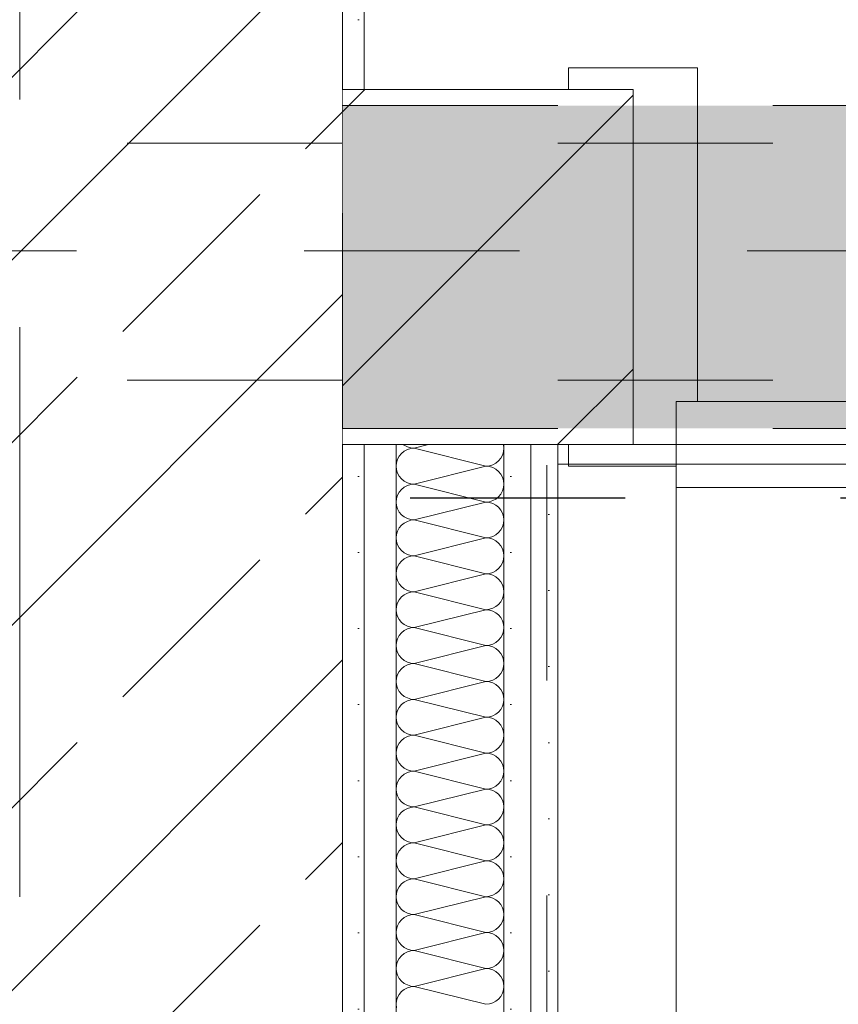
# Model space of a CAD drawing. Header units: metres. Extents: x -3.6 to 90.7, y -11.1 to 18.
# Tile 379 of 656: x 40.13 to 40.51, y 5.5 to 5.957. Entities that reach past the tile are written whole.
import ezdxf

# ---------------------------------------------------------------- set-up
doc = ezdxf.new("R2010")
doc.units = ezdxf.units.M
doc.header["$MEASUREMENT"] = 0
for name, pattern in [('Achse', [0.2, 0.1, -0.05, 0, -0.05]), ('Punktlinie eng', [0.0375, 0.0125, -0.025]), ('Strichlinie doppelt', [0.546806, 0.264583, -0.105833, 0.070556, -0.105833]), ('Strichlinie eng', [0.115, 0.075, -0.04]), ('Untersicht', [0.1, 0.075, -0.025]), ('Wipeout_Contour', [1, 0, -1])]:
    doc.linetypes.add(name, pattern=pattern)
for name, color, linetype in [('152 - Bemaßung_ Beschriftung.Ausbau', 7, 'Continuous'), ('301 - Elemente.Linie', 7, 'Continuous'), ('451 - Universal.Achsen Raster', 7, 'Continuous'), ('605 - Struktur.Wand Innen', 7, 'Continuous'), ('607 - Struktur.Stütze', 7, 'Continuous'), ('608 - Struktur.Träger', 7, 'Continuous'), ('650 - Abdeckung.Fußboden Aufbau', 7, 'Continuous'), ('Neubau_152 - Bemaßung_ Beschriftung.Ausbau', 7, 'Continuous'), ('Neubau_606 - Struktur.Wand Innen Ausbau', 7, 'Continuous'), ('Neubau_615 - Struktur.Sturz', 7, 'Continuous'), ('Neubau_650 - Abdeckung.Fußboden Aufbau', 7, 'Continuous'), ('Neubau_653 - Abdeckung.TB Verkofferung', 7, 'Continuous')]:
    doc.layers.add(name, color=color, linetype=linetype)
doc.styles.add('ERSTELLTER_STIL_2', font='txt')
doc.dimstyles.new('ERSTELLTER_STIL__3', dxfattribs={"dimtxt": 0.1, "dimasz": 0.0532, "dimexe": 0.18, "dimexo": 0.0625, "dimgap": 0, "dimtad": 1, "dimtih": 1, "dimtoh": 1, "dimzin": 0, "dimdsep": 46, "dimtxsty": 'ERSTELLTER_STIL_2', "dimblk": 'ARROWHEAD_2', "dimblk1": 'ARROWHEAD_2', "dimblk2": 'ARROWHEAD_2', "dimcen": 0.09, "dimse1": 1, "dimse2": 1, "dimclrd": 7, "dimclre": 7, "dimclrt": 7, "dimazin": 0, "dimtfac": 1, "dimtdec": 4, "dimtmove": 0, "dimatfit": 3, "dimfxl": 1, "dimtolj": 1, "dimtzin": 0, "dimarcsym": 0})
doc.dimstyles.new('ERSTELLTER_STIL__5', dxfattribs={"dimtxt": 0.18, "dimasz": 0.03648, "dimexe": 0.18, "dimexo": 0.0625, "dimgap": 0, "dimtad": 0, "dimtih": 1, "dimtoh": 1, "dimdec": 4, "dimzin": 0, "dimdsep": 46, "dimcen": 0.09, "dimadec": 0, "dimazin": 0, "dimtfac": 1, "dimtdec": 4, "dimtmove": 0, "dimatfit": 3, "dimldrblk": 'ARROWHEAD_11', "dimfxl": 1, "dimtolj": 1, "dimtzin": 0, "dimarcsym": 0})
doc.dimstyles.new('ERSTELLTER_STIL__6', dxfattribs={"dimtxt": 0.18, "dimasz": 0.02736, "dimexe": 0.18, "dimexo": 0.0625, "dimgap": 0, "dimtad": 0, "dimtih": 1, "dimtoh": 1, "dimdec": 4, "dimzin": 0, "dimdsep": 46, "dimcen": 0.09, "dimadec": 0, "dimazin": 0, "dimtfac": 1, "dimtdec": 4, "dimtmove": 0, "dimatfit": 3, "dimldrblk": 'ARROWHEAD_11', "dimfxl": 1, "dimtolj": 1, "dimtzin": 0, "dimarcsym": 0})
doc.dimstyles.new('ERSTELLTER_STIL__9', dxfattribs={"dimtxt": 0.1, "dimasz": 0.0532, "dimexe": 0.18, "dimexo": 0.0625, "dimgap": 0, "dimtad": 1, "dimtih": 1, "dimtoh": 1, "dimzin": 0, "dimdsep": 46, "dimtxsty": 'ERSTELLTER_STIL_2', "dimblk": 'ARROWHEAD_2', "dimblk1": 'ARROWHEAD_2', "dimblk2": 'ARROWHEAD_2', "dimcen": 0.09, "dimse1": 1, "dimse2": 1, "dimclrd": 7, "dimclre": 7, "dimclrt": 7, "dimazin": 0, "dimtfac": 1, "dimtdec": 4, "dimtmove": 2, "dimatfit": 3, "dimfxl": 1, "dimtolj": 1, "dimtzin": 0, "dimarcsym": 0})
pattern_1 = [(45, (0, 0), (-0.01767767, 0.01767767), [0, -0.025])]

# ---------------------------------------------------------------- blocks, each defined once
blk = doc.blocks.new('*X7')
at = {"layer": 'Neubau_606 - Struktur.Wand Innen Ausbau', "color": 7, "linetype": 'Continuous', "lineweight": 5}
for p, q in [((40.30834, 5.76), (40.30868, 5.75973)), ((40.30868, 5.75973), (40.31012, 5.75896)), ((40.31012, 5.75896), (40.31168, 5.75848)), ((40.32002, 5.76), (40.31331, 5.75832)), ((40.35481, 5.75995), (40.3548, 5.76)), ((40.35497, 5.75832), (40.35481, 5.75995)), ((40.30638, 5.75462), (40.30561, 5.75318)), ((40.30741, 5.75588), (40.30638, 5.75462)), ((40.30868, 5.75692), (40.30741, 5.75588)), ((40.31012, 5.75769), (40.30868, 5.75692)), ((40.31168, 5.75816), (40.31012, 5.75769)), ((40.31168, 5.75848), (40.31331, 5.75832)), ((40.31331, 5.75832), (40.31168, 5.75816)), ((40.34664, 5.74999), (40.31331, 5.75832)), ((40.35357, 5.75369), (40.35434, 5.75513)), ((40.35434, 5.75513), (40.35481, 5.7567)), ((40.35481, 5.7567), (40.35497, 5.75832)), ((40.30513, 5.75161), (40.30497, 5.74999)), ((40.30497, 5.74999), (40.30513, 5.74836)), ((40.30561, 5.75318), (40.30513, 5.75161)), ((40.34664, 5.74999), (40.31331, 5.74165)), ((40.34664, 5.74999), (40.34827, 5.75015)), ((40.34827, 5.74983), (40.34664, 5.74999)), ((40.34827, 5.75015), (40.34983, 5.75062)), ((40.34983, 5.74935), (40.34827, 5.74983)), ((40.34983, 5.75062), (40.35127, 5.75139)), ((40.35127, 5.75139), (40.35253, 5.75243)), ((40.35253, 5.75243), (40.35357, 5.75369)), ((40.30513, 5.74836), (40.30561, 5.7468)), ((40.30561, 5.7468), (40.30638, 5.74536)), ((40.30638, 5.74536), (40.30741, 5.7441)), ((40.35127, 5.74858), (40.34983, 5.74935)), ((40.35253, 5.74755), (40.35127, 5.74858)), ((40.35357, 5.74628), (40.35253, 5.74755)), ((40.35434, 5.74484), (40.35357, 5.74628)), ((40.30741, 5.7441), (40.30868, 5.74306)), ((40.30868, 5.74306), (40.31012, 5.74229)), ((40.31012, 5.74102), (40.30868, 5.74025)), ((40.31012, 5.74229), (40.31168, 5.74181)), ((40.31168, 5.74149), (40.31012, 5.74102)), ((40.31168, 5.74181), (40.31331, 5.74165)), ((40.31331, 5.74165), (40.31168, 5.74149)), ((40.34664, 5.73332), (40.31331, 5.74165)), ((40.35481, 5.74328), (40.35434, 5.74484)), ((40.35497, 5.74165), (40.35481, 5.74328)), ((40.35481, 5.74003), (40.35497, 5.74165)), ((40.30561, 5.73651), (40.30513, 5.73495)), ((40.30638, 5.73795), (40.30561, 5.73651)), ((40.30741, 5.73921), (40.30638, 5.73795)), ((40.30868, 5.74025), (40.30741, 5.73921)), ((40.35253, 5.73576), (40.35357, 5.73702)), ((40.35357, 5.73702), (40.35434, 5.73847)), ((40.35434, 5.73847), (40.35481, 5.74003)), ((40.30513, 5.73495), (40.30497, 5.73332)), ((40.30497, 5.73332), (40.30513, 5.7317)), ((40.30513, 5.7317), (40.30561, 5.73013)), ((40.34664, 5.73332), (40.31331, 5.72499)), ((40.34664, 5.73332), (40.34827, 5.73348)), ((40.34827, 5.73316), (40.34664, 5.73332)), ((40.34827, 5.73348), (40.34983, 5.73396)), ((40.34983, 5.73269), (40.34827, 5.73316)), ((40.34983, 5.73396), (40.35127, 5.73473)), ((40.35127, 5.73192), (40.34983, 5.73269)), ((40.35127, 5.73473), (40.35253, 5.73576)), ((40.35253, 5.73088), (40.35127, 5.73192)), ((40.30561, 5.73013), (40.30638, 5.72869)), ((40.30638, 5.72869), (40.30741, 5.72743)), ((40.30741, 5.72743), (40.30868, 5.72639)), ((40.35357, 5.72962), (40.35253, 5.73088)), ((40.35434, 5.72818), (40.35357, 5.72962)), ((40.35481, 5.72661), (40.35434, 5.72818)), ((40.30741, 5.72255), (40.30638, 5.72128)), ((40.30868, 5.72358), (40.30741, 5.72255)), ((40.30868, 5.72639), (40.31012, 5.72562)), ((40.31012, 5.72435), (40.30868, 5.72358)), ((40.31012, 5.72562), (40.31168, 5.72515)), ((40.31168, 5.72483), (40.31012, 5.72435)), ((40.31168, 5.72515), (40.31331, 5.72499)), ((40.31331, 5.72499), (40.31168, 5.72483)), ((40.34664, 5.71665), (40.31331, 5.72499)), ((40.35434, 5.7218), (40.35481, 5.72336)), ((40.35497, 5.72499), (40.35481, 5.72661)), ((40.35481, 5.72336), (40.35497, 5.72499)), ((40.30513, 5.71828), (40.30497, 5.71665)), ((40.30561, 5.71984), (40.30513, 5.71828)), ((40.30638, 5.72128), (40.30561, 5.71984)), ((40.34983, 5.71729), (40.35127, 5.71806)), ((40.35127, 5.71806), (40.35253, 5.7191)), ((40.35253, 5.7191), (40.35357, 5.72036)), ((40.35357, 5.72036), (40.35434, 5.7218)), ((40.30497, 5.71665), (40.30513, 5.71503)), ((40.30513, 5.71503), (40.30561, 5.71347)), ((40.30561, 5.71347), (40.30638, 5.71202)), ((40.34664, 5.71665), (40.31331, 5.70832)), ((40.34664, 5.71665), (40.34827, 5.71681)), ((40.34827, 5.71649), (40.34664, 5.71665)), ((40.34827, 5.71681), (40.34983, 5.71729)), ((40.34983, 5.71602), (40.34827, 5.71649)), ((40.35127, 5.71525), (40.34983, 5.71602)), ((40.35253, 5.71421), (40.35127, 5.71525)), ((40.35357, 5.71295), (40.35253, 5.71421)), ((40.30638, 5.71202), (40.30741, 5.71076)), ((40.30741, 5.71076), (40.30868, 5.70973)), ((40.30868, 5.70973), (40.31012, 5.70896)), ((40.31012, 5.70896), (40.31168, 5.70848)), ((40.35434, 5.71151), (40.35357, 5.71295)), ((40.35481, 5.70995), (40.35434, 5.71151)), ((40.35497, 5.70832), (40.35481, 5.70995)), ((40.30638, 5.70462), (40.30561, 5.70318)), ((40.30741, 5.70588), (40.30638, 5.70462)), ((40.30868, 5.70692), (40.30741, 5.70588)), ((40.31012, 5.70769), (40.30868, 5.70692)), ((40.31168, 5.70816), (40.31012, 5.70769)), ((40.31168, 5.70848), (40.31331, 5.70832)), ((40.31331, 5.70832), (40.31168, 5.70816)), ((40.34664, 5.69999), (40.31331, 5.70832)), ((40.35357, 5.70369), (40.35434, 5.70513)), ((40.35434, 5.70513), (40.35481, 5.7067)), ((40.35481, 5.7067), (40.35497, 5.70832)), ((40.30513, 5.70161), (40.30497, 5.69999)), ((40.30497, 5.69999), (40.30513, 5.69836)), ((40.30561, 5.70318), (40.30513, 5.70161)), ((40.34664, 5.69999), (40.31331, 5.69165)), ((40.34664, 5.69999), (40.34827, 5.70015)), ((40.34827, 5.69983), (40.34664, 5.69999)), ((40.34827, 5.70015), (40.34983, 5.70062)), ((40.34983, 5.69935), (40.34827, 5.69983)), ((40.34983, 5.70062), (40.35127, 5.70139)), ((40.35127, 5.70139), (40.35253, 5.70243)), ((40.35253, 5.70243), (40.35357, 5.70369)), ((40.30513, 5.69836), (40.30561, 5.6968)), ((40.30561, 5.6968), (40.30638, 5.69536)), ((40.30638, 5.69536), (40.30741, 5.6941)), ((40.35127, 5.69858), (40.34983, 5.69935)), ((40.35253, 5.69755), (40.35127, 5.69858)), ((40.35357, 5.69628), (40.35253, 5.69755)), ((40.35434, 5.69484), (40.35357, 5.69628)), ((40.35481, 5.69328), (40.35434, 5.69484)), ((40.30741, 5.6941), (40.30868, 5.69306)), ((40.30868, 5.69025), (40.30741, 5.68921)), ((40.30868, 5.69306), (40.31012, 5.69229)), ((40.31012, 5.69102), (40.30868, 5.69025)), ((40.31012, 5.69229), (40.31168, 5.69181)), ((40.31168, 5.69149), (40.31012, 5.69102)), ((40.31168, 5.69181), (40.31331, 5.69165)), ((40.31331, 5.69165), (40.31168, 5.69149)), ((40.34664, 5.68332), (40.31331, 5.69165)), ((40.35497, 5.69165), (40.35481, 5.69328)), ((40.35481, 5.69003), (40.35497, 5.69165)), ((40.30561, 5.68651), (40.30513, 5.68495)), ((40.30638, 5.68795), (40.30561, 5.68651)), ((40.30741, 5.68921), (40.30638, 5.68795)), ((40.35127, 5.68473), (40.35253, 5.68576)), ((40.35253, 5.68576), (40.35357, 5.68702)), ((40.35357, 5.68702), (40.35434, 5.68847)), ((40.35434, 5.68847), (40.35481, 5.69003)), ((40.30513, 5.68495), (40.30497, 5.68332)), ((40.30497, 5.68332), (40.30513, 5.6817)), ((40.30513, 5.6817), (40.30561, 5.68013)), ((40.34664, 5.68332), (40.31331, 5.67499)), ((40.34664, 5.68332), (40.34827, 5.68348)), ((40.34827, 5.68316), (40.34664, 5.68332)), ((40.34827, 5.68348), (40.34983, 5.68396)), ((40.34983, 5.68269), (40.34827, 5.68316)), ((40.34983, 5.68396), (40.35127, 5.68473)), ((40.35127, 5.68192), (40.34983, 5.68269)), ((40.35253, 5.68088), (40.35127, 5.68192)), ((40.30561, 5.68013), (40.30638, 5.67869)), ((40.30638, 5.67869), (40.30741, 5.67743)), ((40.30741, 5.67743), (40.30868, 5.67639)), ((40.35357, 5.67962), (40.35253, 5.68088)), ((40.35434, 5.67818), (40.35357, 5.67962)), ((40.35481, 5.67661), (40.35434, 5.67818)), ((40.35497, 5.67499), (40.35481, 5.67661)), ((40.30741, 5.67255), (40.30638, 5.67128)), ((40.30868, 5.67358), (40.30741, 5.67255)), ((40.30868, 5.67639), (40.31012, 5.67562)), ((40.31012, 5.67435), (40.30868, 5.67358)), ((40.31012, 5.67562), (40.31168, 5.67515)), ((40.31168, 5.67483), (40.31012, 5.67435)), ((40.31168, 5.67515), (40.31331, 5.67499)), ((40.31331, 5.67499), (40.31168, 5.67483)), ((40.34664, 5.66665), (40.31331, 5.67499)), ((40.35434, 5.6718), (40.35481, 5.67336)), ((40.35481, 5.67336), (40.35497, 5.67499)), ((40.30513, 5.66828), (40.30497, 5.66665)), ((40.30561, 5.66984), (40.30513, 5.66828)), ((40.30638, 5.67128), (40.30561, 5.66984)), ((40.34983, 5.66729), (40.35127, 5.66806)), ((40.35127, 5.66806), (40.35253, 5.6691)), ((40.35253, 5.6691), (40.35357, 5.67036)), ((40.35357, 5.67036), (40.35434, 5.6718)), ((40.30497, 5.66665), (40.30513, 5.66503)), ((40.30513, 5.66503), (40.30561, 5.66347)), ((40.30561, 5.66347), (40.30638, 5.66202)), ((40.34664, 5.66665), (40.31331, 5.65832)), ((40.34664, 5.66665), (40.34827, 5.66681)), ((40.34827, 5.66649), (40.34664, 5.66665)), ((40.34827, 5.66681), (40.34983, 5.66729)), ((40.34983, 5.66602), (40.34827, 5.66649)), ((40.35127, 5.66525), (40.34983, 5.66602)), ((40.35253, 5.66421), (40.35127, 5.66525)), ((40.35357, 5.66295), (40.35253, 5.66421)), ((40.35434, 5.66151), (40.35357, 5.66295)), ((40.30638, 5.66202), (40.30741, 5.66076)), ((40.30741, 5.66076), (40.30868, 5.65973)), ((40.30868, 5.65973), (40.31012, 5.65896)), ((40.31012, 5.65896), (40.31168, 5.65848)), ((40.31168, 5.65848), (40.31331, 5.65832)), ((40.31331, 5.65832), (40.31168, 5.65816)), ((40.34664, 5.64999), (40.31331, 5.65832)), ((40.35481, 5.65995), (40.35434, 5.66151)), ((40.35497, 5.65832), (40.35481, 5.65995)), ((40.35481, 5.6567), (40.35497, 5.65832)), ((40.30638, 5.65462), (40.30561, 5.65318)), ((40.30741, 5.65588), (40.30638, 5.65462)), ((40.30868, 5.65692), (40.30741, 5.65588)), ((40.31012, 5.65769), (40.30868, 5.65692)), ((40.31168, 5.65816), (40.31012, 5.65769)), ((40.35253, 5.65243), (40.35357, 5.65369)), ((40.35357, 5.65369), (40.35434, 5.65513)), ((40.35434, 5.65513), (40.35481, 5.6567)), ((40.30513, 5.65161), (40.30497, 5.64999)), ((40.30497, 5.64999), (40.30513, 5.64836)), ((40.30561, 5.65318), (40.30513, 5.65161)), ((40.34664, 5.64999), (40.31331, 5.64165)), ((40.34664, 5.64999), (40.34827, 5.65015)), ((40.34827, 5.64983), (40.34664, 5.64999)), ((40.34827, 5.65015), (40.34983, 5.65062)), ((40.34983, 5.64935), (40.34827, 5.64983)), ((40.34983, 5.65062), (40.35127, 5.65139)), ((40.35127, 5.64858), (40.34983, 5.64935)), ((40.35127, 5.65139), (40.35253, 5.65243)), ((40.30513, 5.64836), (40.30561, 5.6468)), ((40.30561, 5.6468), (40.30638, 5.64536)), ((40.30638, 5.64536), (40.30741, 5.6441)), ((40.35253, 5.64755), (40.35127, 5.64858)), ((40.35357, 5.64628), (40.35253, 5.64755)), ((40.35434, 5.64484), (40.35357, 5.64628)), ((40.35481, 5.64328), (40.35434, 5.64484)), ((40.30741, 5.6441), (40.30868, 5.64306)), ((40.30868, 5.64025), (40.30741, 5.63921)), ((40.30868, 5.64306), (40.31012, 5.64229)), ((40.31012, 5.64102), (40.30868, 5.64025)), ((40.31012, 5.64229), (40.31168, 5.64181)), ((40.31168, 5.64149), (40.31012, 5.64102)), ((40.31168, 5.64181), (40.31331, 5.64165)), ((40.31331, 5.64165), (40.31168, 5.64149)), ((40.34664, 5.63332), (40.31331, 5.64165)), ((40.35434, 5.63847), (40.35481, 5.64003)), ((40.35497, 5.64165), (40.35481, 5.64328)), ((40.35481, 5.64003), (40.35497, 5.64165)), ((40.30561, 5.63651), (40.30513, 5.63495)), ((40.30638, 5.63795), (40.30561, 5.63651)), ((40.30741, 5.63921), (40.30638, 5.63795)), ((40.35127, 5.63473), (40.35253, 5.63576)), ((40.35253, 5.63576), (40.35357, 5.63702)), ((40.35357, 5.63702), (40.35434, 5.63847)), ((40.30513, 5.63495), (40.30497, 5.63332)), ((40.30497, 5.63332), (40.30513, 5.6317)), ((40.30513, 5.6317), (40.30561, 5.63013)), ((40.34664, 5.63332), (40.31331, 5.62499)), ((40.34664, 5.63332), (40.34827, 5.63348)), ((40.34827, 5.63316), (40.34664, 5.63332)), ((40.34827, 5.63348), (40.34983, 5.63396)), ((40.34983, 5.63269), (40.34827, 5.63316)), ((40.34983, 5.63396), (40.35127, 5.63473)), ((40.35127, 5.63192), (40.34983, 5.63269)), ((40.35253, 5.63088), (40.35127, 5.63192)), ((40.35357, 5.62962), (40.35253, 5.63088)), ((40.30561, 5.63013), (40.30638, 5.62869)), ((40.30638, 5.62869), (40.30741, 5.62743)), ((40.30741, 5.62743), (40.30868, 5.62639)), ((40.30868, 5.62639), (40.31012, 5.62562)), ((40.35434, 5.62818), (40.35357, 5.62962)), ((40.35481, 5.62661), (40.35434, 5.62818)), ((40.35497, 5.62499), (40.35481, 5.62661)), ((40.30741, 5.62255), (40.30638, 5.62128)), ((40.30868, 5.62358), (40.30741, 5.62255)), ((40.31012, 5.62435), (40.30868, 5.62358)), ((40.31012, 5.62562), (40.31168, 5.62515)), ((40.31168, 5.62483), (40.31012, 5.62435)), ((40.31168, 5.62515), (40.31331, 5.62499)), ((40.31331, 5.62499), (40.31168, 5.62483)), ((40.34664, 5.61665), (40.31331, 5.62499)), ((40.35357, 5.62036), (40.35434, 5.6218)), ((40.35434, 5.6218), (40.35481, 5.62336)), ((40.35481, 5.62336), (40.35497, 5.62499)), ((40.30513, 5.61828), (40.30497, 5.61665)), ((40.30561, 5.61984), (40.30513, 5.61828)), ((40.30638, 5.62128), (40.30561, 5.61984)), ((40.34827, 5.61681), (40.34983, 5.61729)), ((40.34983, 5.61729), (40.35127, 5.61806)), ((40.35127, 5.61806), (40.35253, 5.6191)), ((40.35253, 5.6191), (40.35357, 5.62036)), ((40.30497, 5.61665), (40.30513, 5.61503)), ((40.30513, 5.61503), (40.30561, 5.61347)), ((40.30561, 5.61347), (40.30638, 5.61202)), ((40.34664, 5.61665), (40.31331, 5.60832)), ((40.34664, 5.61665), (40.34827, 5.61681)), ((40.34827, 5.61649), (40.34664, 5.61665)), ((40.34983, 5.61602), (40.34827, 5.61649)), ((40.35127, 5.61525), (40.34983, 5.61602)), ((40.35253, 5.61421), (40.35127, 5.61525)), ((40.35357, 5.61295), (40.35253, 5.61421)), ((40.35434, 5.61151), (40.35357, 5.61295)), ((40.30638, 5.61202), (40.30741, 5.61076)), ((40.30741, 5.61076), (40.30868, 5.60973)), ((40.30868, 5.60973), (40.31012, 5.60896)), ((40.31012, 5.60896), (40.31168, 5.60848)), ((40.31168, 5.60816), (40.31012, 5.60769)), ((40.31168, 5.60848), (40.31331, 5.60832)), ((40.31331, 5.60832), (40.31168, 5.60816)), ((40.34664, 5.59999), (40.31331, 5.60832)), ((40.35481, 5.60995), (40.35434, 5.61151)), ((40.35497, 5.60832), (40.35481, 5.60995)), ((40.35481, 5.6067), (40.35497, 5.60832)), ((40.30638, 5.60462), (40.30561, 5.60318)), ((40.30741, 5.60588), (40.30638, 5.60462)), ((40.30868, 5.60692), (40.30741, 5.60588)), ((40.31012, 5.60769), (40.30868, 5.60692)), ((40.35253, 5.60243), (40.35357, 5.60369)), ((40.35357, 5.60369), (40.35434, 5.60513)), ((40.35434, 5.60513), (40.35481, 5.6067)), ((40.30513, 5.60161), (40.30497, 5.59999)), ((40.30497, 5.59999), (40.30513, 5.59836)), ((40.30561, 5.60318), (40.30513, 5.60161)), ((40.34664, 5.59999), (40.31331, 5.59165)), ((40.34664, 5.59999), (40.34827, 5.60015)), ((40.34827, 5.59983), (40.34664, 5.59999)), ((40.34827, 5.60015), (40.34983, 5.60062)), ((40.34983, 5.59935), (40.34827, 5.59983)), ((40.34983, 5.60062), (40.35127, 5.60139)), ((40.35127, 5.59858), (40.34983, 5.59935)), ((40.35127, 5.60139), (40.35253, 5.60243)), ((40.30513, 5.59836), (40.30561, 5.5968)), ((40.30561, 5.5968), (40.30638, 5.59536)), ((40.30638, 5.59536), (40.30741, 5.5941)), ((40.35253, 5.59755), (40.35127, 5.59858)), ((40.35357, 5.59628), (40.35253, 5.59755)), ((40.35434, 5.59484), (40.35357, 5.59628)), ((40.35481, 5.59328), (40.35434, 5.59484)), ((40.30741, 5.5941), (40.30868, 5.59306)), ((40.30868, 5.59025), (40.30741, 5.58921)), ((40.30868, 5.59306), (40.31012, 5.59229)), ((40.31012, 5.59102), (40.30868, 5.59025)), ((40.31012, 5.59229), (40.31168, 5.59181)), ((40.31168, 5.59149), (40.31012, 5.59102)), ((40.31168, 5.59181), (40.31331, 5.59165)), ((40.31331, 5.59165), (40.31168, 5.59149)), ((40.34664, 5.58332), (40.31331, 5.59165)), ((40.35434, 5.58847), (40.35481, 5.59003)), ((40.35497, 5.59165), (40.35481, 5.59328)), ((40.35481, 5.59003), (40.35497, 5.59165)), ((40.30561, 5.58651), (40.30513, 5.58495)), ((40.30638, 5.58795), (40.30561, 5.58651)), ((40.30741, 5.58921), (40.30638, 5.58795)), ((40.35127, 5.58473), (40.35253, 5.58576)), ((40.35253, 5.58576), (40.35357, 5.58702)), ((40.35357, 5.58702), (40.35434, 5.58847)), ((40.30513, 5.58495), (40.30497, 5.58332)), ((40.30497, 5.58332), (40.30513, 5.5817)), ((40.30513, 5.5817), (40.30561, 5.58013)), ((40.34664, 5.58332), (40.31331, 5.57499)), ((40.34664, 5.58332), (40.34827, 5.58348)), ((40.34827, 5.58316), (40.34664, 5.58332)), ((40.34827, 5.58348), (40.34983, 5.58396)), ((40.34983, 5.58269), (40.34827, 5.58316)), ((40.34983, 5.58396), (40.35127, 5.58473)), ((40.35127, 5.58192), (40.34983, 5.58269)), ((40.35253, 5.58088), (40.35127, 5.58192)), ((40.35357, 5.57962), (40.35253, 5.58088)), ((40.30561, 5.58013), (40.30638, 5.57869)), ((40.30638, 5.57869), (40.30741, 5.57743)), ((40.30741, 5.57743), (40.30868, 5.57639)), ((40.30868, 5.57639), (40.31012, 5.57562)), ((40.35434, 5.57818), (40.35357, 5.57962)), ((40.35481, 5.57661), (40.35434, 5.57818)), ((40.35497, 5.57499), (40.35481, 5.57661)), ((40.30741, 5.57255), (40.30638, 5.57128)), ((40.30868, 5.57358), (40.30741, 5.57255)), ((40.31012, 5.57435), (40.30868, 5.57358)), ((40.31012, 5.57562), (40.31168, 5.57515)), ((40.31168, 5.57483), (40.31012, 5.57435)), ((40.31168, 5.57515), (40.31331, 5.57499)), ((40.31331, 5.57499), (40.31168, 5.57483)), ((40.34664, 5.56665), (40.31331, 5.57499)), ((40.35357, 5.57036), (40.35434, 5.5718)), ((40.35434, 5.5718), (40.35481, 5.57336)), ((40.35481, 5.57336), (40.35497, 5.57499)), ((40.30513, 5.56828), (40.30497, 5.56665)), ((40.30561, 5.56984), (40.30513, 5.56828)), ((40.30638, 5.57128), (40.30561, 5.56984)), ((40.34664, 5.56665), (40.34827, 5.56681)), ((40.34827, 5.56681), (40.34983, 5.56729)), ((40.34983, 5.56729), (40.35127, 5.56806)), ((40.35127, 5.56806), (40.35253, 5.5691)), ((40.35253, 5.5691), (40.35357, 5.57036)), ((40.30497, 5.56665), (40.30513, 5.56503)), ((40.30513, 5.56503), (40.30561, 5.56347)), ((40.30561, 5.56347), (40.30638, 5.56202)), ((40.34664, 5.56665), (40.31331, 5.55832)), ((40.34827, 5.56649), (40.34664, 5.56665)), ((40.34983, 5.56602), (40.34827, 5.56649)), ((40.35127, 5.56525), (40.34983, 5.56602)), ((40.35253, 5.56421), (40.35127, 5.56525)), ((40.35357, 5.56295), (40.35253, 5.56421)), ((40.35434, 5.56151), (40.35357, 5.56295)), ((40.30638, 5.56202), (40.30741, 5.56076)), ((40.30741, 5.56076), (40.30868, 5.55973)), ((40.30868, 5.55973), (40.31012, 5.55896)), ((40.31012, 5.55769), (40.30868, 5.55692)), ((40.31012, 5.55896), (40.31168, 5.55848)), ((40.31168, 5.55816), (40.31012, 5.55769)), ((40.31168, 5.55848), (40.31331, 5.55832)), ((40.31331, 5.55832), (40.31168, 5.55816)), ((40.34664, 5.54999), (40.31331, 5.55832)), ((40.35481, 5.55995), (40.35434, 5.56151)), ((40.35497, 5.55832), (40.35481, 5.55995)), ((40.35481, 5.5567), (40.35497, 5.55832)), ((40.30561, 5.55318), (40.30513, 5.55161)), ((40.30638, 5.55462), (40.30561, 5.55318)), ((40.30741, 5.55588), (40.30638, 5.55462)), ((40.30868, 5.55692), (40.30741, 5.55588)), ((40.35253, 5.55243), (40.35357, 5.55369)), ((40.35357, 5.55369), (40.35434, 5.55513)), ((40.35434, 5.55513), (40.35481, 5.5567)), ((40.30513, 5.55161), (40.30497, 5.54999)), ((40.30497, 5.54999), (40.30513, 5.54836)), ((40.34664, 5.54999), (40.31331, 5.54165)), ((40.34664, 5.54999), (40.34827, 5.55015)), ((40.34827, 5.54983), (40.34664, 5.54999)), ((40.34827, 5.55015), (40.34983, 5.55062)), ((40.34983, 5.54935), (40.34827, 5.54983)), ((40.34983, 5.55062), (40.35127, 5.55139)), ((40.35127, 5.54858), (40.34983, 5.54935)), ((40.35127, 5.55139), (40.35253, 5.55243)), ((40.35253, 5.54755), (40.35127, 5.54858)), ((40.30513, 5.54836), (40.30561, 5.5468)), ((40.30561, 5.5468), (40.30638, 5.54536)), ((40.30638, 5.54536), (40.30741, 5.5441)), ((40.30741, 5.5441), (40.30868, 5.54306)), ((40.35357, 5.54628), (40.35253, 5.54755)), ((40.35434, 5.54484), (40.35357, 5.54628)), ((40.35481, 5.54328), (40.35434, 5.54484)), ((40.30868, 5.54025), (40.30741, 5.53921)), ((40.30868, 5.54306), (40.31012, 5.54229)), ((40.31012, 5.54102), (40.30868, 5.54025)), ((40.31012, 5.54229), (40.31168, 5.54181)), ((40.31168, 5.54149), (40.31012, 5.54102)), ((40.31168, 5.54181), (40.31331, 5.54165)), ((40.31331, 5.54165), (40.31168, 5.54149)), ((40.34664, 5.53332), (40.31331, 5.54165)), ((40.35434, 5.53847), (40.35481, 5.54003)), ((40.35497, 5.54165), (40.35481, 5.54328)), ((40.35481, 5.54003), (40.35497, 5.54165)), ((40.30513, 5.53495), (40.30497, 5.53332)), ((40.30561, 5.53651), (40.30513, 5.53495)), ((40.30638, 5.53795), (40.30561, 5.53651)), ((40.30741, 5.53921), (40.30638, 5.53795)), ((40.34983, 5.53396), (40.35127, 5.53473)), ((40.35127, 5.53473), (40.35253, 5.53576)), ((40.35253, 5.53576), (40.35357, 5.53702)), ((40.35357, 5.53702), (40.35434, 5.53847)), ((40.30497, 5.53332), (40.30513, 5.5317)), ((40.30513, 5.5317), (40.30561, 5.53013)), ((40.30561, 5.53013), (40.30638, 5.52869)), ((40.34664, 5.53332), (40.31331, 5.52499)), ((40.34664, 5.53332), (40.34827, 5.53348)), ((40.34827, 5.53316), (40.34664, 5.53332)), ((40.34827, 5.53348), (40.34983, 5.53396)), ((40.34983, 5.53269), (40.34827, 5.53316)), ((40.35127, 5.53192), (40.34983, 5.53269)), ((40.35253, 5.53088), (40.35127, 5.53192)), ((40.35357, 5.52962), (40.35253, 5.53088)), ((40.30638, 5.52869), (40.30741, 5.52743)), ((40.30741, 5.52743), (40.30868, 5.52639)), ((40.30868, 5.52639), (40.31012, 5.52562)), ((40.31012, 5.52562), (40.31168, 5.52515)), ((40.35434, 5.52818), (40.35357, 5.52962)), ((40.35481, 5.52661), (40.35434, 5.52818)), ((40.35497, 5.52499), (40.35481, 5.52661)), ((40.30638, 5.52128), (40.30561, 5.51984)), ((40.30741, 5.52255), (40.30638, 5.52128)), ((40.30868, 5.52358), (40.30741, 5.52255)), ((40.31012, 5.52435), (40.30868, 5.52358)), ((40.31168, 5.52483), (40.31012, 5.52435)), ((40.31168, 5.52515), (40.31331, 5.52499)), ((40.31331, 5.52499), (40.31168, 5.52483)), ((40.34664, 5.51665), (40.31331, 5.52499)), ((40.35357, 5.52036), (40.35434, 5.5218)), ((40.35434, 5.5218), (40.35481, 5.52336)), ((40.35481, 5.52336), (40.35497, 5.52499)), ((40.30513, 5.51828), (40.30497, 5.51665)), ((40.30497, 5.51665), (40.30513, 5.51503)), ((40.30561, 5.51984), (40.30513, 5.51828)), ((40.34664, 5.51665), (40.31331, 5.50832)), ((40.34664, 5.51665), (40.34827, 5.51681)), ((40.34827, 5.51649), (40.34664, 5.51665)), ((40.34827, 5.51681), (40.34983, 5.51729)), ((40.34983, 5.51602), (40.34827, 5.51649)), ((40.34983, 5.51729), (40.35127, 5.51806)), ((40.35127, 5.51806), (40.35253, 5.5191)), ((40.35253, 5.5191), (40.35357, 5.52036)), ((40.30513, 5.51503), (40.30561, 5.51347)), ((40.30561, 5.51347), (40.30638, 5.51202)), ((40.30638, 5.51202), (40.30741, 5.51076)), ((40.35127, 5.51525), (40.34983, 5.51602)), ((40.35253, 5.51421), (40.35127, 5.51525)), ((40.35357, 5.51295), (40.35253, 5.51421)), ((40.35434, 5.51151), (40.35357, 5.51295)), ((40.30741, 5.51076), (40.30868, 5.50973)), ((40.30868, 5.50973), (40.31012, 5.50896)), ((40.31012, 5.50769), (40.30868, 5.50692)), ((40.31012, 5.50896), (40.31168, 5.50848)), ((40.31168, 5.50816), (40.31012, 5.50769)), ((40.31168, 5.50848), (40.31331, 5.50832)), ((40.31331, 5.50832), (40.31168, 5.50816)), ((40.34664, 5.49999), (40.31331, 5.50832)), ((40.35481, 5.50995), (40.35434, 5.51151)), ((40.35497, 5.50832), (40.35481, 5.50995)), ((40.35481, 5.5067), (40.35497, 5.50832)), ((40.30561, 5.50318), (40.30513, 5.50161)), ((40.30638, 5.50462), (40.30561, 5.50318)), ((40.30741, 5.50588), (40.30638, 5.50462)), ((40.30868, 5.50692), (40.30741, 5.50588)), ((40.35253, 5.50243), (40.35357, 5.50369)), ((40.35357, 5.50369), (40.35434, 5.50513)), ((40.35434, 5.50513), (40.35481, 5.5067)), ((40.30513, 5.50161), (40.30497, 5.49999)), ((40.30497, 5.49999), (40.30513, 5.49836)), ((40.34664, 5.49999), (40.34827, 5.50015)), ((40.34827, 5.50015), (40.34983, 5.50062)), ((40.34983, 5.50062), (40.35127, 5.50139)), ((40.35127, 5.50139), (40.35253, 5.50243))]:
    blk.add_line(p, q, dxfattribs=at)
blk = doc.blocks.new('ARROWHEAD_11')
at = {"color": 0, "linetype": 'Continuous', "lineweight": 0}
blk.add_line((0, 0), (-1, 0), dxfattribs=at)
at = {"color": 0, "linetype": 'Continuous', "lineweight": 0, "const_width": 0.25, "flags": 128}
blk.add_lwpolyline([(-0.125, 0, 1), (0.125, 0, 1)], format="xyb", close=True, dxfattribs=at)
blk = doc.blocks.new('*D579')
at = {"layer": '152 - Bemaßung_ Beschriftung.Ausbau', "color": 7, "linetype": 'Continuous', "lineweight": 5}
for p, q in [((40.27999, 6.68038), (40.27999, 6.78538)), ((40.415, 6.68038), (40.415, 6.78538)), ((40.3002, 6.76788), (40.25978, 6.69788)), ((40.43521, 6.76788), (40.39479, 6.69788)), ((40.27999, 6.73288), (40.415, 6.73288))]:
    blk.add_line(p, q, dxfattribs=at)
blk = doc.blocks.new('ARROWHEAD_2')
at = {"color": 0, "linetype": 'Continuous', "lineweight": 0}
for p, q in [((-0.3781, -0.655), (0.3781, 0.655)), ((0, 0), (-1, 0))]:
    blk.add_line(p, q, dxfattribs=at)
blk = doc.blocks.new('*D580')
at = {"layer": '152 - Bemaßung_ Beschriftung.Ausbau', "color": 7, "linetype": 'Continuous', "lineweight": 5}
for p, q in [((40.415, 6.68038), (40.415, 6.78538)), ((41.3, 6.68038), (41.3, 6.78538)), ((40.43521, 6.76788), (40.39479, 6.69788)), ((41.32021, 6.76788), (41.27979, 6.69788)), ((40.415, 6.73288), (41.3, 6.73288))]:
    blk.add_line(p, q, dxfattribs=at)
at = {"layer": '152 - Bemaßung_ Beschriftung.Ausbau', "color": 7, "lineweight": 5, "char_height": 0.1, "attachment_point": 7, "style": 'ERSTELLTER_STIL_2'}
for s, insert in [('\\A1;{\\pql;\\fArial|b0|i0|c0|p38;88\\fArial|b0|i0|c0|p38;\\A1{\\H.66x;\\S5^  ;}}', (40.75657, 6.75124)), ('\\A1;{\\pql;\\fArial|b0|i0|c0|p38;2,13\\fArial|b0|i0|c0|p38;\\A1{\\H.66x;\\S5^  ;}}', (40.69943, 6.59348))]:
    blk.add_mtext(s, dxfattribs=dict(at, insert=insert))
blk = doc.blocks.new('*D588')
at = {"layer": '152 - Bemaßung_ Beschriftung.Ausbau', "color": 7, "linetype": 'Continuous', "lineweight": 5}
for p, q in [((40.27999, 6.98038), (40.27999, 7.08538)), ((42.09999, 6.98038), (42.09999, 7.08538)), ((40.3002, 7.06788), (40.25978, 6.99788)), ((42.1202, 7.06788), (42.07978, 6.99788)), ((40.27999, 7.03288), (42.09999, 7.03288))]:
    blk.add_line(p, q, dxfattribs=at)
at = {"layer": '152 - Bemaßung_ Beschriftung.Ausbau', "color": 7, "lineweight": 5, "char_height": 0.1, "attachment_point": 7, "style": 'ERSTELLTER_STIL_2'}
for s, insert in [('\\A1;{\\pql;\\fArial|b0|i0|c0|p38;12\\fArial|b0|i0|c0|p38;\\A1{\\H.66x;\\S5^  ;}}', (41.8779, 7.0518)), ('\\A1;{\\pql;\\fArial|b0|i0|c0|p38;1,82}', (40.95603, 7.05288))]:
    blk.add_mtext(s, dxfattribs=dict(at, insert=insert))
blk = doc.blocks.new('*D634')
at = {"layer": '152 - Bemaßung_ Beschriftung.Ausbau', "color": 7, "linetype": 'Continuous', "lineweight": 5}
for p, q in [((40.12997, 4.49941), (40.12997, 4.60441)), ((40.37997, 4.49941), (40.37997, 4.60441)), ((40.15018, 4.58691), (40.10977, 4.51691)), ((40.40018, 4.58691), (40.35977, 4.51691)), ((40.09574, 4.55191), (40.12997, 4.55191)), ((40.12997, 4.55191), (40.37997, 4.55191))]:
    blk.add_line(p, q, dxfattribs=at)
at = {"color": 254, "linetype": 'Wipeout_Contour', "lineweight": 0, "ltscale": 162.089414}
blk.add_wipeout([(40.15766, 4.55048), (40.35229, 4.55048), (40.35229, 4.69334), (40.15766, 4.69334)], dxfattribs=at).dxf.layer = '152 - Bemaßung_ Beschriftung.Ausbau'
at = {"layer": '152 - Bemaßung_ Beschriftung.Ausbau', "color": 7, "lineweight": 5, "insert": (40.17909, 4.57191), "char_height": 0.1, "attachment_point": 7, "style": 'ERSTELLTER_STIL_2'}
blk.add_mtext('\\A1;{\\pql;\\fArial|b0|i0|c0|p38;25}', dxfattribs=at)
blk = doc.blocks.new('*D635')
at = {"layer": '152 - Bemaßung_ Beschriftung.Ausbau', "color": 7, "linetype": 'Continuous', "lineweight": 5}
for p, q in [((40.37997, 4.49941), (40.37997, 4.60441)), ((42.09999, 4.49941), (42.09999, 4.60441)), ((40.40018, 4.58691), (40.35977, 4.51691)), ((42.07978, 4.51691), (42.1202, 4.58691)), ((40.37997, 4.55191), (42.09999, 4.55191)), ((42.09999, 4.55191), (42.13422, 4.55191))]:
    blk.add_line(p, q, dxfattribs=at)
at = {"layer": '152 - Bemaßung_ Beschriftung.Ausbau', "color": 7, "lineweight": 5, "insert": (41.10695, 4.57191), "char_height": 0.1, "attachment_point": 7, "style": 'ERSTELLTER_STIL_2'}
blk.add_mtext('\\A1;{\\pql;\\fArial|b0|i0|c0|p38;1,72}', dxfattribs=at)

msp = doc.modelspace()

# ---------------------------------------------------------------- hatches: boundary and pattern name
at = {"layer": '607 - Struktur.Stütze', "linetype": 'Continuous', "lineweight": 0, "true_color": 0x000000}
h = msp.add_hatch(dxfattribs=at)
h.set_pattern_fill('Gips_0001', color=18, style=0, pattern_type=2)
h.set_pattern_definition(pattern_1)
h.paths.add_polyline_path([(40.28999, 6.00998), (39.96999, 6.00998), (39.96999, 5.935), (39.97999, 5.935), (39.97999, 5.99998), (40.27999, 5.99998), (40.27999, 5.925), (40.28999, 5.925)])
h = msp.add_hatch(dxfattribs=at)
h.set_pattern_fill('Beton__Stahlbeton_0001', color=18, style=0, pattern_type=2)
h.set_pattern_definition([(45, (0, 0), (-0.0848528, 0.0848528), []), (45, (-0.04243, 0.04243), (-0.0848528, 0.0848528), [0.09, -0.03])])
h.paths.add_polyline_path([(39.97999, 5.19998), (40.27999, 5.19998), (40.27999, 5.99998), (39.97999, 5.99998)])
h = msp.add_hatch(dxfattribs=at)
h.set_pattern_fill('Gips_0001', color=18, style=0, pattern_type=2)
h.set_pattern_definition(pattern_1)
h.paths.add_polyline_path([(40.12997, 5.19998), (40.12997, 5.18998), (40.28999, 5.18998), (40.28999, 5.76), (40.27999, 5.76), (40.27999, 5.19998)])
at = {"layer": 'Neubau_606 - Struktur.Wand Innen Ausbau', "linetype": 'Continuous', "lineweight": 0, "true_color": 0x000000}
h = msp.add_hatch(dxfattribs=at)
h.set_pattern_fill('Gips_0001', color=18, style=0, pattern_type=2)
h.set_pattern_definition(pattern_1)
h.paths.add_polyline_path([(40.35497, 5.76), (40.35497, 5.17998), (40.36747, 5.17998), (40.36747, 5.76)])
h = msp.add_hatch(dxfattribs=at)
h.set_pattern_fill('Gips_0001', color=18, style=0, pattern_type=2)
h.set_pattern_definition(pattern_1)
h.paths.add_polyline_path([(40.36747, 5.76), (40.36747, 5.17998), (40.37997, 5.17998), (40.37997, 5.76)])
at = {"layer": 'Neubau_650 - Abdeckung.Fußboden Aufbau', "linetype": 'Continuous', "lineweight": 13, "true_color": 0xafafaf}
h = msp.add_hatch(dxfattribs=at)
h.set_pattern_fill('Raster_60x60_Fuge_2mm_0001', color=253, style=0, pattern_type=2)
h.set_pattern_definition([(0, (40.9365, 5.1485), (0, 0.602), []), (90, (40.9365, 5.1485), (-0.602, 0), [])])
h.paths.add_polyline_path([(42.09999, 3.935), (42.09999, 5.76), (40.37997, 5.76), (40.37997, 3.935)])

# ---------------------------------------------------------------- linework, layer by layer
at = {"layer": '301 - Elemente.Linie', "color": 1, "linetype": 'Strichlinie eng', "lineweight": 25, "flags": 128}
msp.add_lwpolyline([(40.31135, 5.73527), (47.16999, 5.73527)], dxfattribs=at)
at = {"layer": '451 - Universal.Achsen Raster', "color": 160, "linetype": 'Strichlinie doppelt', "lineweight": 9, "true_color": 0x3232ff}
msp.add_line((40.12999, -10.585), (40.12999, 16.355), dxfattribs=at)
at = {"layer": '605 - Struktur.Wand Innen', "color": 1, "linetype": 'Continuous', "lineweight": 13}
for p, q in [((40.385, 5.935), (40.445, 5.935)), ((40.445, 5.935), (40.445, 5.78)), ((40.445, 5.78), (40.435, 5.78)), ((40.435, 5.78), (40.435, 5.75)), ((41.28, 5.78), (40.435, 5.78)), ((40.435, 5.78), (40.435, 5.74)), ((40.435, 5.75), (40.385, 5.75)), ((40.435, 5.74), (41.28, 5.74)), ((40.435, 5.74), (40.435, 4.895))]:
    msp.add_line(p, q, dxfattribs=at)
at = {"layer": '605 - Struktur.Wand Innen', "color": 1, "linetype": 'Continuous', "lineweight": 9}
msp.add_arc((40.435, 5.74), 0.845, 270, 0, dxfattribs=at)
at = {"layer": '607 - Struktur.Stütze', "color": 7, "linetype": 'Continuous', "lineweight": 5, "flags": 128}
for points in [[(40.28999, 5.925), (40.28999, 6.00998), (39.96999, 6.00998), (39.96999, 5.935)], [(40.12997, 5.18998), (40.28999, 5.18998), (40.28999, 5.76)]]:
    msp.add_lwpolyline(points, dxfattribs=at)
at = {"layer": '607 - Struktur.Stütze', "color": 7, "linetype": 'Continuous', "lineweight": 13, "flags": 128}
msp.add_lwpolyline([(39.97999, 5.19998), (40.27999, 5.19998), (40.27999, 5.99998), (39.97999, 5.99998)], close=True, dxfattribs=at)
at = {"layer": '650 - Abdeckung.Fußboden Aufbau', "color": 7, "linetype": 'Continuous', "lineweight": 13, "flags": 128}
msp.add_lwpolyline([(38.85497, 5.819), (38.85497, 5.935), (39.96999, 5.935), (39.96999, 6.00998), (40.28999, 6.00998), (40.28999, 5.925), (40.415, 5.925), (40.415, 5.76), (41.3, 5.76), (41.3, 5.925), (42.32499, 5.925), (42.32499, 5.76), (43.20999, 5.76), (43.20999, 5.925), (45.905, 5.925), (45.905, 5.76), (46.79, 5.76), (46.79, 5.925), (47.16999, 5.925), (47.16999, 6.00998), (47.48999, 6.00998), (47.48999, 5.925), (48.66, 5.925), (48.66, 5.805)], dxfattribs=at)
at = {"layer": 'Neubau_606 - Struktur.Wand Innen Ausbau', "color": 1, "linetype": 'Continuous', "lineweight": 5}
for p, q in [((40.35497, 5.17998), (40.35497, 5.76)), ((40.36747, 5.17998), (40.36747, 5.76))]:
    msp.add_line(p, q, dxfattribs=at)
at = {"layer": 'Neubau_606 - Struktur.Wand Innen Ausbau', "color": 1, "linetype": 'Continuous', "lineweight": 5, "flags": 128}
for points in [[(40.37997, 5.76), (40.30497, 5.76)], [(40.30497, 5.76), (40.30497, 5.17998)], [(40.37997, 5.17998), (40.37997, 5.76)]]:
    msp.add_lwpolyline(points, dxfattribs=at)
at = {"layer": 'Neubau_650 - Abdeckung.Fußboden Aufbau', "color": 1, "linetype": 'Continuous', "lineweight": 13, "flags": 128}
msp.add_lwpolyline([(42.09999, 3.935), (40.37997, 3.935), (40.37997, 5.76), (42.09999, 5.76)], close=True, dxfattribs=at)
at = {"layer": 'Neubau_653 - Abdeckung.TB Verkofferung', "color": 1, "linetype": 'Untersicht', "lineweight": 9}
for p, q in [((40.37498, 5.75998), (42.09999, 5.75998)), ((40.37498, 5.05048), (40.37498, 5.75998))]:
    msp.add_line(p, q, dxfattribs=at)

# ---------------------------------------------------------------- block references
at = {"layer": 'Neubau_606 - Struktur.Wand Innen Ausbau', "color": 1, "lineweight": 13}
msp.add_blockref('*X7', (0, 0), dxfattribs=at)

# ---------------------------------------------------------------- next in the draw order: wipeouts: each hides what was drawn before it
at = {"color": 254, "linetype": 'Wipeout_Contour', "lineweight": 0, "ltscale": 163.084795}
msp.add_wipeout([(40.27999, 5.76), (40.415, 5.76), (40.415, 5.925), (40.27999, 5.925)], dxfattribs=at).dxf.layer = '605 - Struktur.Wand Innen'

# ---------------------------------------------------------------- next in the draw order: hatches: boundary and pattern name
at = {"layer": '605 - Struktur.Wand Innen', "linetype": 'Continuous', "lineweight": 0, "true_color": 0x000000}
h = msp.add_hatch(dxfattribs=at)
h.set_pattern_fill('MW_Ziegel_0001', color=18, style=0, pattern_type=2)
h.set_pattern_definition([(45, (0, 0), (-0.0636396, 0.0636396), [])])
h.paths.add_polyline_path([(40.27999, 5.76), (40.415, 5.76), (40.415, 5.925), (40.27999, 5.925)])
at = {"layer": 'Neubau_615 - Struktur.Sturz', "linetype": 'Continuous', "lineweight": 0, "true_color": 0x3f0000}
msp.add_hatch(color=18, dxfattribs=at).paths.add_polyline_path([(40.27999, 5.9175), (40.27999, 5.7675), (41.44999, 5.7675), (41.44999, 5.9175)])

# ---------------------------------------------------------------- next in the draw order: linework, layer by layer
at = {"layer": '451 - Universal.Achsen Raster', "color": 160, "linetype": 'Strichlinie doppelt', "lineweight": 9, "true_color": 0x3232ff}
msp.add_line((64.93503, 5.84998), (-3.175, 5.84998), dxfattribs=at)
at = {"layer": '605 - Struktur.Wand Innen', "color": 1, "linetype": 'Continuous', "lineweight": 13}
for p, q in [((40.385, 5.925), (40.385, 5.935)), ((40.415, 5.925), (40.385, 5.925)), ((40.415, 5.76), (40.415, 5.925)), ((40.385, 5.75), (40.385, 5.76)), ((40.385, 5.76), (40.415, 5.76))]:
    msp.add_line(p, q, dxfattribs=at)
at = {"layer": '605 - Struktur.Wand Innen', "color": 7, "linetype": 'Continuous', "lineweight": 18}
msp.add_line((40.415, 5.76), (40.415, 5.925), dxfattribs=at)
msp.add_line((40.415, 5.76), (40.415, 5.925), dxfattribs=at)
msp.add_line((40.415, 5.76), (40.415, 5.925), dxfattribs=at)
at = {"layer": '605 - Struktur.Wand Innen', "color": 7, "linetype": 'Continuous', "lineweight": 18, "flags": 128}
for points in [[(40.415, 5.925), (40.27999, 5.925)], [(40.27999, 5.76), (40.415, 5.76)]]:
    msp.add_lwpolyline(points, dxfattribs=at)
at = {"layer": '608 - Struktur.Träger', "color": 7, "linetype": 'Achse', "lineweight": 9}
msp.add_line((0.37999, 5.89998), (61.87999, 5.89998), dxfattribs=at)
at = {"layer": '608 - Struktur.Träger', "color": 7, "linetype": 'Untersicht', "lineweight": 13}
msp.add_line((0.37999, 5.78998), (61.87999, 5.78998), dxfattribs=at)
at = {"layer": 'Neubau_615 - Struktur.Sturz', "color": 1, "linetype": 'Punktlinie eng', "lineweight": 13}
for p, q in [((40.27999, 5.9175), (41.44999, 5.9175)), ((40.27999, 5.7675), (40.27999, 5.9175)), ((40.27999, 5.7675), (41.44999, 5.7675))]:
    msp.add_line(p, q, dxfattribs=at)

# ---------------------------------------------------------------- next in the draw order: dimensions: what is measured, and where the dimension line sits
at = {"layer": '152 - Bemaßung_ Beschriftung.Ausbau', "color": 7, "linetype": 'Continuous', "lineweight": 5}
for base, p1, p2, dimstyle, picture, middle in [((42.09999, 7.03288), (40.27999, 5.99998), (42.09999, 5.76), 'ERSTELLTER_STIL__3', '*D588', (41.08591, 7.10288)), ((41.2999998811, 6.7328843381), (40.4149998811, 5.925), (41.2999998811, 5.925), 'ERSTELLTER_STIL__3', '*D580', (40.9678661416, 6.8028843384)), ((40.415, 6.73288), (40.27999, 5.99998), (40.415, 5.925), 'ERSTELLTER_STIL__9', '*D579', (40.47276, 6.80288))]:
    dim = msp.add_linear_dim(base=base, p1=p1, p2=p2, dimstyle=dimstyle, dxfattribs=at)
    dim.commit()
    dim.dimension.update_dxf_attribs({"geometry": picture, "text_midpoint": middle, "dimtype": 160})

# ---------------------------------------------------------------- next in the draw order: leaders
at = {"layer": '152 - Bemaßung_ Beschriftung.Ausbau', "color": 7, "linetype": 'Continuous', "lineweight": 9, "annotation_type": 0, "has_hookline": 1, "hookline_direction": 0, "text_width": 0.78821}
msp.add_leader([(39.25409, 5.88185), (39.50538, 5.98131), (39.54899, 5.98131)], dimstyle='ERSTELLTER_STIL__5', dxfattribs=at)
at = {"layer": 'Neubau_152 - Bemaßung_ Beschriftung.Ausbau', "color": 1, "linetype": 'Continuous', "lineweight": 13, "annotation_type": 0, "has_hookline": 1, "hookline_direction": 1, "text_width": 1.23063}
msp.add_leader([(41.42793, 5.84998), (41.42793, 6.45643), (41.39699, 6.45643)], dimstyle='ERSTELLTER_STIL__6', dxfattribs=at)

# ---------------------------------------------------------------- next in the draw order: dimensions: what is measured, and where the dimension line sits
at = {"layer": '152 - Bemaßung_ Beschriftung.Ausbau', "color": 7, "linetype": 'Continuous', "lineweight": 5}
dim = msp.add_linear_dim(base=(40.37997, 4.55191), p1=(40.12997, 5.19998), p2=(40.37997, 5.76), dimstyle='ERSTELLTER_STIL__3', dxfattribs=at)
dim.commit()
dim.dimension.update_dxf_attribs({"geometry": '*D634', "text_midpoint": (40.25532, 4.62191), "dimtype": 160})

# ---------------------------------------------------------------- next in the draw order: dimensions: what is measured, and where the dimension line sits
dim = msp.add_linear_dim(base=(42.09999, 4.55191), p1=(40.37997, 5.76), p2=(42.09999, 5.76), dimstyle='ERSTELLTER_STIL__3', dxfattribs=at)
dim.commit()
dim.dimension.update_dxf_attribs({"geometry": '*D635', "text_midpoint": (41.23684, 4.62191), "dimtype": 160})

doc.saveas('drawing.dxf')
